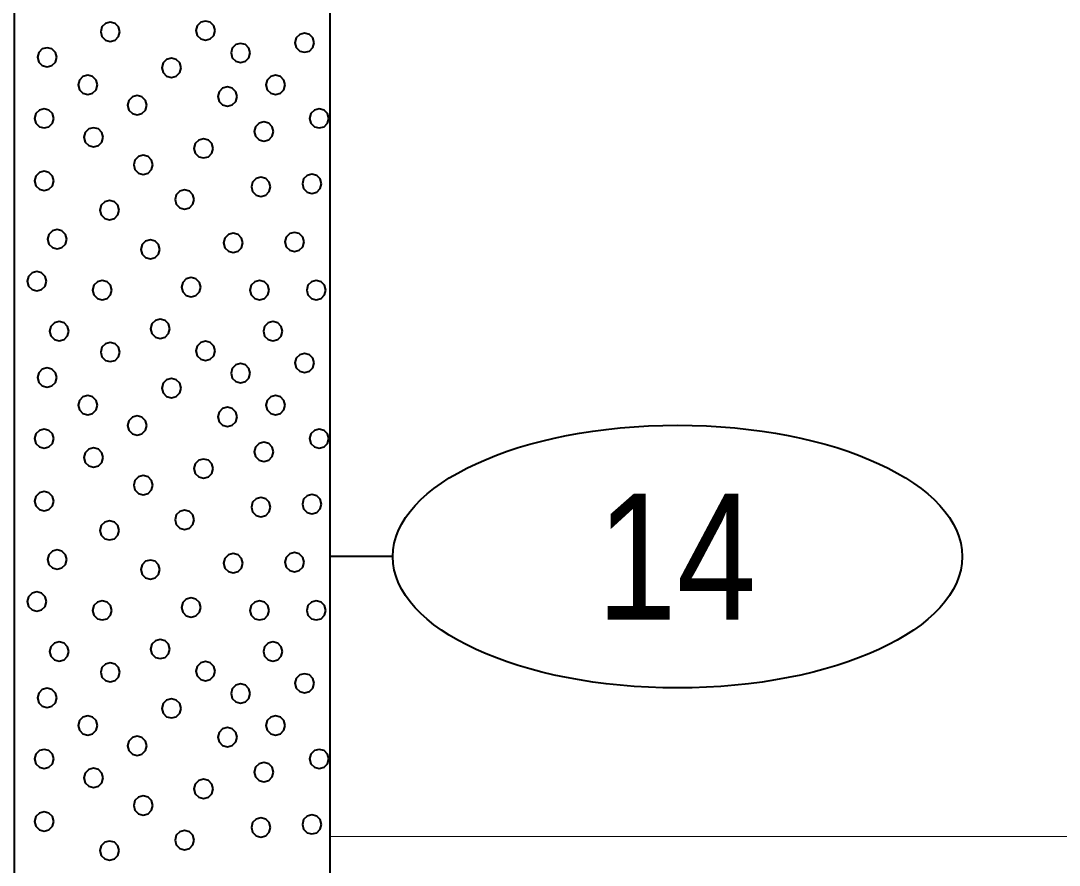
# Model space of a CAD drawing. Extents: x -582 to 653, y -817 to -3.
# Drawn here: x 458.21 to 466.45, y -205.7 to -199 of the extents above; entities that cross this region are included whole.
import ezdxf
from ezdxf.enums import TextEntityAlignment as Align

# ---------------------------------------------------------------- set-up
doc = ezdxf.new("R2010")
doc.units = 0
doc.header["$LTSCALE"] = 0.4
doc.layers.add('27', color=7, linetype='Continuous', lineweight=40)
doc.layers.add('7', color=7, linetype='Continuous', lineweight=13)

msp = doc.modelspace()

# ---------------------------------------------------------------- linework, layer by layer
at = {"layer": '27'}
msp.add_line((461.1617, -203.2529), (460.6617, -203.2529), dxfattribs=at)
for points in [[(458.1617, -188.5529), (460.6617, -188.5529), (460.6617, -215.0529), (458.1617, -215.0529)], [(458.9986, -199.0908), (458.9883, -199.0527), (458.9605, -199.0248), (458.9224, -199.0146), (458.8843, -199.0248), (458.8564, -199.0527), (458.8462, -199.0908), (458.8564, -199.1289), (458.8843, -199.1568), (458.9224, -199.167), (458.9605, -199.1568), (458.9883, -199.1289)], [(459.7536, -199.0818), (459.7434, -199.0437), (459.7155, -199.0158), (459.6774, -199.0056), (459.6393, -199.0158), (459.6115, -199.0437), (459.6012, -199.0818), (459.6115, -199.1199), (459.6393, -199.1478), (459.6774, -199.158), (459.7155, -199.1478), (459.7434, -199.1199)], [(460.5391, -199.1777), (460.5289, -199.1396), (460.501, -199.1117), (460.4629, -199.1015), (460.4248, -199.1117), (460.3969, -199.1396), (460.3867, -199.1777), (460.3969, -199.2158), (460.4248, -199.2437), (460.4629, -199.2539), (460.501, -199.2437), (460.5289, -199.2158)], [(458.4974, -199.2934), (458.4872, -199.2553), (458.4593, -199.2274), (458.4212, -199.2172), (458.3831, -199.2274), (458.3552, -199.2553), (458.345, -199.2934), (458.3552, -199.3315), (458.3831, -199.3594), (458.4212, -199.3696), (458.4593, -199.3594), (458.4872, -199.3315)], [(460.0319, -199.2591), (460.0217, -199.221), (459.9938, -199.1931), (459.9557, -199.1829), (459.9176, -199.1931), (459.8897, -199.221), (459.8795, -199.2591), (459.8897, -199.2972), (459.9176, -199.3251), (459.9557, -199.3353), (459.9938, -199.3251), (460.0217, -199.2972)], [(459.4835, -199.3766), (459.4733, -199.3385), (459.4454, -199.3106), (459.4073, -199.3004), (459.3692, -199.3106), (459.3413, -199.3385), (459.3311, -199.3766), (459.3413, -199.4147), (459.3692, -199.4426), (459.4073, -199.4528), (459.4454, -199.4426), (459.4733, -199.4147)], [(458.8203, -199.5121), (458.8101, -199.474), (458.7822, -199.4461), (458.7441, -199.4359), (458.706, -199.4461), (458.6782, -199.474), (458.6679, -199.5121), (458.6782, -199.5502), (458.706, -199.578), (458.7441, -199.5883), (458.7822, -199.578), (458.8101, -199.5502)], [(460.309, -199.5121), (460.2988, -199.474), (460.2709, -199.4461), (460.2328, -199.4359), (460.1947, -199.4461), (460.1668, -199.474), (460.1566, -199.5121), (460.1668, -199.5502), (460.1947, -199.578), (460.2328, -199.5883), (460.2709, -199.578), (460.2988, -199.5502)], [(459.9276, -199.6049), (459.9174, -199.5668), (459.8895, -199.5389), (459.8514, -199.5287), (459.8133, -199.5389), (459.7854, -199.5668), (459.7752, -199.6049), (459.7854, -199.643), (459.8133, -199.6708), (459.8514, -199.6811), (459.8895, -199.6708), (459.9174, -199.643)], [(459.2119, -199.6735), (459.2017, -199.6354), (459.1738, -199.6075), (459.1357, -199.5973), (459.0976, -199.6075), (459.0697, -199.6354), (459.0595, -199.6735), (459.0697, -199.7116), (459.0976, -199.7395), (459.1357, -199.7497), (459.1738, -199.7395), (459.2017, -199.7116)], [(458.4746, -199.7777), (458.4643, -199.7396), (458.4365, -199.7118), (458.3984, -199.7015), (458.3603, -199.7118), (458.3324, -199.7396), (458.3222, -199.7777), (458.3324, -199.8158), (458.3603, -199.8437), (458.3984, -199.8539), (458.4365, -199.8437), (458.4643, -199.8158)], [(460.6548, -199.7777), (460.6446, -199.7396), (460.6167, -199.7118), (460.5786, -199.7015), (460.5405, -199.7118), (460.5126, -199.7396), (460.5024, -199.7777), (460.5126, -199.8158), (460.5405, -199.8437), (460.5786, -199.8539), (460.6167, -199.8437), (460.6446, -199.8158)], [(460.2162, -199.882), (460.206, -199.8439), (460.1781, -199.816), (460.14, -199.8058), (460.1019, -199.816), (460.074, -199.8439), (460.0638, -199.882), (460.074, -199.9201), (460.1019, -199.948), (460.14, -199.9582), (460.1781, -199.948), (460.206, -199.9201)], [(458.8661, -199.9278), (458.8559, -199.8897), (458.828, -199.8618), (458.7899, -199.8516), (458.7518, -199.8618), (458.7239, -199.8897), (458.7137, -199.9278), (458.7239, -199.9659), (458.7518, -199.9937), (458.7899, -200.004), (458.828, -199.9937), (458.8559, -199.9659)], [(459.7382, -200.0155), (459.728, -199.9774), (459.7001, -199.9495), (459.662, -199.9393), (459.6239, -199.9495), (459.596, -199.9774), (459.5858, -200.0155), (459.596, -200.0536), (459.6239, -200.0815), (459.662, -200.0917), (459.7001, -200.0815), (459.728, -200.0536)], [(459.2602, -200.1464), (459.25, -200.1083), (459.2221, -200.0804), (459.184, -200.0702), (459.1459, -200.0804), (459.118, -200.1083), (459.1078, -200.1464), (459.118, -200.1845), (459.1459, -200.2124), (459.184, -200.2226), (459.2221, -200.2124), (459.25, -200.1845)], [(458.4746, -200.2735), (458.4643, -200.2354), (458.4365, -200.2076), (458.3984, -200.1973), (458.3603, -200.2076), (458.3324, -200.2354), (458.3222, -200.2735), (458.3324, -200.3116), (458.3603, -200.3395), (458.3984, -200.3497), (458.4365, -200.3395), (458.4643, -200.3116)], [(460.5976, -200.2964), (460.5874, -200.2583), (460.5595, -200.2304), (460.5214, -200.2202), (460.4833, -200.2304), (460.4554, -200.2583), (460.4452, -200.2964), (460.4554, -200.3345), (460.4833, -200.3624), (460.5214, -200.3726), (460.5595, -200.3624), (460.5874, -200.3345)], [(460.1933, -200.3206), (460.1831, -200.2825), (460.1552, -200.2546), (460.1171, -200.2444), (460.079, -200.2546), (460.0511, -200.2825), (460.0409, -200.3206), (460.0511, -200.3587), (460.079, -200.3866), (460.1171, -200.3968), (460.1552, -200.3866), (460.1831, -200.3587)], [(459.5882, -200.421), (459.578, -200.3829), (459.5501, -200.355), (459.512, -200.3448), (459.4739, -200.355), (459.446, -200.3829), (459.4358, -200.421), (459.446, -200.4591), (459.4739, -200.487), (459.512, -200.4972), (459.5501, -200.487), (459.578, -200.4591)], [(458.9932, -200.5049), (458.983, -200.4668), (458.9551, -200.4389), (458.917, -200.4287), (458.8789, -200.4389), (458.851, -200.4668), (458.8408, -200.5049), (458.851, -200.543), (458.8789, -200.5709), (458.917, -200.5811), (458.9551, -200.5709), (458.983, -200.543)], [(458.5775, -200.7363), (458.5673, -200.6982), (458.5394, -200.6703), (458.5013, -200.6601), (458.4632, -200.6703), (458.4353, -200.6982), (458.4251, -200.7363), (458.4353, -200.7744), (458.4632, -200.8023), (458.5013, -200.8125), (458.5394, -200.8023), (458.5673, -200.7744)], [(459.9734, -200.7655), (459.9632, -200.7274), (459.9353, -200.6995), (459.8972, -200.6893), (459.8591, -200.6995), (459.8312, -200.7274), (459.821, -200.7655), (459.8312, -200.8036), (459.8591, -200.8315), (459.8972, -200.8417), (459.9353, -200.8315), (459.9632, -200.8036)], [(460.459, -200.7579), (460.4488, -200.7198), (460.4209, -200.6919), (460.3828, -200.6817), (460.3447, -200.6919), (460.3168, -200.7198), (460.3066, -200.7579), (460.3168, -200.796), (460.3447, -200.8239), (460.3828, -200.8341), (460.4209, -200.8239), (460.4488, -200.796)], [(459.3161, -200.8164), (459.3059, -200.7783), (459.278, -200.7504), (459.2399, -200.7402), (459.2018, -200.7504), (459.1739, -200.7783), (459.1637, -200.8164), (459.1739, -200.8545), (459.2018, -200.8824), (459.2399, -200.8926), (459.278, -200.8824), (459.3059, -200.8545)], [(458.4161, -201.0694), (458.4059, -201.0313), (458.378, -201.0034), (458.3399, -200.9932), (458.3018, -201.0034), (458.2739, -201.0313), (458.2637, -201.0694), (458.2739, -201.1075), (458.3018, -201.1354), (458.3399, -201.1456), (458.378, -201.1354), (458.4059, -201.1075)], [(459.639, -201.1164), (459.6288, -201.0783), (459.6009, -201.0504), (459.5628, -201.0402), (459.5247, -201.0504), (459.4968, -201.0783), (459.4866, -201.1164), (459.4968, -201.1545), (459.5247, -201.1824), (459.5628, -201.1926), (459.6009, -201.1824), (459.6288, -201.1545)], [(458.9348, -201.1393), (458.9245, -201.1012), (458.8967, -201.0733), (458.8586, -201.0631), (458.8205, -201.0733), (458.7926, -201.1012), (458.7824, -201.1393), (458.7926, -201.1774), (458.8205, -201.2053), (458.8586, -201.2155), (458.8967, -201.2053), (458.9245, -201.1774)], [(460.1819, -201.1393), (460.1717, -201.1012), (460.1438, -201.0733), (460.1057, -201.0631), (460.0676, -201.0733), (460.0397, -201.1012), (460.0295, -201.1393), (460.0397, -201.1774), (460.0676, -201.2053), (460.1057, -201.2155), (460.1438, -201.2053), (460.1717, -201.1774)], [(460.6319, -201.1393), (460.6217, -201.1012), (460.5938, -201.0733), (460.5557, -201.0631), (460.5176, -201.0733), (460.4897, -201.1012), (460.4795, -201.1393), (460.4897, -201.1774), (460.5176, -201.2053), (460.5557, -201.2155), (460.5938, -201.2053), (460.6217, -201.1774)], [(459.3946, -201.446), (459.3844, -201.4079), (459.3565, -201.38), (459.3184, -201.3698), (459.2803, -201.38), (459.2524, -201.4079), (459.2422, -201.446), (459.2524, -201.4841), (459.2803, -201.5119), (459.3184, -201.5222), (459.3565, -201.5119), (459.3844, -201.4841)], [(458.5936, -201.4655), (458.5834, -201.4274), (458.5555, -201.3996), (458.5174, -201.3893), (458.4793, -201.3996), (458.4514, -201.4274), (458.4412, -201.4655), (458.4514, -201.5036), (458.4793, -201.5315), (458.5174, -201.5417), (458.5555, -201.5315), (458.5834, -201.5036)], [(460.2882, -201.4656), (460.278, -201.4275), (460.2501, -201.3996), (460.212, -201.3894), (460.1739, -201.3996), (460.146, -201.4275), (460.1358, -201.4656), (460.146, -201.5037), (460.1739, -201.5316), (460.212, -201.5418), (460.2501, -201.5316), (460.278, -201.5037)], [(458.9986, -201.6308), (458.9883, -201.5927), (458.9605, -201.5648), (458.9224, -201.5546), (458.8843, -201.5648), (458.8564, -201.5927), (458.8462, -201.6308), (458.8564, -201.6689), (458.8843, -201.6968), (458.9224, -201.707), (458.9605, -201.6968), (458.9883, -201.6689)], [(459.7536, -201.6218), (459.7434, -201.5837), (459.7155, -201.5558), (459.6774, -201.5456), (459.6393, -201.5558), (459.6115, -201.5837), (459.6012, -201.6218), (459.6115, -201.6599), (459.6393, -201.6878), (459.6774, -201.698), (459.7155, -201.6878), (459.7434, -201.6599)], [(460.5391, -201.7177), (460.5289, -201.6796), (460.501, -201.6517), (460.4629, -201.6415), (460.4248, -201.6517), (460.3969, -201.6796), (460.3867, -201.7177), (460.3969, -201.7558), (460.4248, -201.7837), (460.4629, -201.7939), (460.501, -201.7837), (460.5289, -201.7558)], [(458.4974, -201.8334), (458.4872, -201.7953), (458.4593, -201.7674), (458.4212, -201.7572), (458.3831, -201.7674), (458.3552, -201.7953), (458.345, -201.8334), (458.3552, -201.8715), (458.3831, -201.8994), (458.4212, -201.9096), (458.4593, -201.8994), (458.4872, -201.8715)], [(460.0319, -201.7991), (460.0217, -201.761), (459.9938, -201.7331), (459.9557, -201.7229), (459.9176, -201.7331), (459.8897, -201.761), (459.8795, -201.7991), (459.8897, -201.8372), (459.9176, -201.8651), (459.9557, -201.8753), (459.9938, -201.8651), (460.0217, -201.8372)], [(459.4835, -201.9166), (459.4733, -201.8785), (459.4454, -201.8506), (459.4073, -201.8404), (459.3692, -201.8506), (459.3413, -201.8785), (459.3311, -201.9166), (459.3413, -201.9547), (459.3692, -201.9826), (459.4073, -201.9928), (459.4454, -201.9826), (459.4733, -201.9547)], [(458.8203, -202.0521), (458.8101, -202.014), (458.7822, -201.9861), (458.7441, -201.9759), (458.706, -201.9861), (458.6782, -202.014), (458.6679, -202.0521), (458.6782, -202.0902), (458.706, -202.118), (458.7441, -202.1283), (458.7822, -202.118), (458.8101, -202.0902)], [(460.309, -202.0521), (460.2988, -202.014), (460.2709, -201.9861), (460.2328, -201.9759), (460.1947, -201.9861), (460.1668, -202.014), (460.1566, -202.0521), (460.1668, -202.0902), (460.1947, -202.118), (460.2328, -202.1283), (460.2709, -202.118), (460.2988, -202.0902)], [(459.9276, -202.1449), (459.9174, -202.1068), (459.8895, -202.0789), (459.8514, -202.0687), (459.8133, -202.0789), (459.7854, -202.1068), (459.7752, -202.1449), (459.7854, -202.183), (459.8133, -202.2108), (459.8514, -202.2211), (459.8895, -202.2108), (459.9174, -202.183)], [(459.2119, -202.2135), (459.2017, -202.1754), (459.1738, -202.1475), (459.1357, -202.1373), (459.0976, -202.1475), (459.0697, -202.1754), (459.0595, -202.2135), (459.0697, -202.2516), (459.0976, -202.2795), (459.1357, -202.2897), (459.1738, -202.2795), (459.2017, -202.2516)], [(458.4746, -202.3177), (458.4643, -202.2796), (458.4365, -202.2518), (458.3984, -202.2415), (458.3603, -202.2518), (458.3324, -202.2796), (458.3222, -202.3177), (458.3324, -202.3558), (458.3603, -202.3837), (458.3984, -202.3939), (458.4365, -202.3837), (458.4643, -202.3558)], [(460.6548, -202.3177), (460.6446, -202.2796), (460.6167, -202.2518), (460.5786, -202.2415), (460.5405, -202.2518), (460.5126, -202.2796), (460.5024, -202.3177), (460.5126, -202.3558), (460.5405, -202.3837), (460.5786, -202.3939), (460.6167, -202.3837), (460.6446, -202.3558)], [(460.2162, -202.422), (460.206, -202.3839), (460.1781, -202.356), (460.14, -202.3458), (460.1019, -202.356), (460.074, -202.3839), (460.0638, -202.422), (460.074, -202.4601), (460.1019, -202.488), (460.14, -202.4982), (460.1781, -202.488), (460.206, -202.4601)], [(458.8661, -202.4678), (458.8559, -202.4297), (458.828, -202.4018), (458.7899, -202.3916), (458.7518, -202.4018), (458.7239, -202.4297), (458.7137, -202.4678), (458.7239, -202.5059), (458.7518, -202.5337), (458.7899, -202.544), (458.828, -202.5337), (458.8559, -202.5059)], [(459.7382, -202.5555), (459.728, -202.5174), (459.7001, -202.4895), (459.662, -202.4793), (459.6239, -202.4895), (459.596, -202.5174), (459.5858, -202.5555), (459.596, -202.5936), (459.6239, -202.6215), (459.662, -202.6317), (459.7001, -202.6215), (459.728, -202.5936)], [(459.2602, -202.6864), (459.25, -202.6483), (459.2221, -202.6204), (459.184, -202.6102), (459.1459, -202.6204), (459.118, -202.6483), (459.1078, -202.6864), (459.118, -202.7245), (459.1459, -202.7524), (459.184, -202.7626), (459.2221, -202.7524), (459.25, -202.7245)], [(458.4746, -202.8135), (458.4643, -202.7754), (458.4365, -202.7476), (458.3984, -202.7373), (458.3603, -202.7476), (458.3324, -202.7754), (458.3222, -202.8135), (458.3324, -202.8516), (458.3603, -202.8795), (458.3984, -202.8897), (458.4365, -202.8795), (458.4643, -202.8516)], [(460.5976, -202.8364), (460.5874, -202.7983), (460.5595, -202.7704), (460.5214, -202.7602), (460.4833, -202.7704), (460.4554, -202.7983), (460.4452, -202.8364), (460.4554, -202.8745), (460.4833, -202.9024), (460.5214, -202.9126), (460.5595, -202.9024), (460.5874, -202.8745)], [(460.1933, -202.8606), (460.1831, -202.8225), (460.1552, -202.7946), (460.1171, -202.7844), (460.079, -202.7946), (460.0511, -202.8225), (460.0409, -202.8606), (460.0511, -202.8987), (460.079, -202.9266), (460.1171, -202.9368), (460.1552, -202.9266), (460.1831, -202.8987)], [(459.5882, -202.961), (459.578, -202.9229), (459.5501, -202.895), (459.512, -202.8848), (459.4739, -202.895), (459.446, -202.9229), (459.4358, -202.961), (459.446, -202.9991), (459.4739, -203.027), (459.512, -203.0372), (459.5501, -203.027), (459.578, -202.9991)], [(458.9932, -203.0449), (458.983, -203.0068), (458.9551, -202.9789), (458.917, -202.9687), (458.8789, -202.9789), (458.851, -203.0068), (458.8408, -203.0449), (458.851, -203.083), (458.8789, -203.1109), (458.917, -203.1211), (458.9551, -203.1109), (458.983, -203.083)], [(458.5775, -203.2763), (458.5673, -203.2382), (458.5394, -203.2103), (458.5013, -203.2001), (458.4632, -203.2103), (458.4353, -203.2382), (458.4251, -203.2763), (458.4353, -203.3144), (458.4632, -203.3423), (458.5013, -203.3525), (458.5394, -203.3423), (458.5673, -203.3144)], [(459.9734, -203.3055), (459.9632, -203.2674), (459.9353, -203.2395), (459.8972, -203.2293), (459.8591, -203.2395), (459.8312, -203.2674), (459.821, -203.3055), (459.8312, -203.3436), (459.8591, -203.3715), (459.8972, -203.3817), (459.9353, -203.3715), (459.9632, -203.3436)], [(460.459, -203.2979), (460.4488, -203.2598), (460.4209, -203.2319), (460.3828, -203.2217), (460.3447, -203.2319), (460.3168, -203.2598), (460.3066, -203.2979), (460.3168, -203.336), (460.3447, -203.3639), (460.3828, -203.3741), (460.4209, -203.3639), (460.4488, -203.336)], [(459.3161, -203.3564), (459.3059, -203.3183), (459.278, -203.2904), (459.2399, -203.2802), (459.2018, -203.2904), (459.1739, -203.3183), (459.1637, -203.3564), (459.1739, -203.3945), (459.2018, -203.4224), (459.2399, -203.4326), (459.278, -203.4224), (459.3059, -203.3945)], [(458.4161, -203.6094), (458.4059, -203.5713), (458.378, -203.5434), (458.3399, -203.5332), (458.3018, -203.5434), (458.2739, -203.5713), (458.2637, -203.6094), (458.2739, -203.6475), (458.3018, -203.6754), (458.3399, -203.6856), (458.378, -203.6754), (458.4059, -203.6475)], [(459.639, -203.6564), (459.6288, -203.6183), (459.6009, -203.5904), (459.5628, -203.5802), (459.5247, -203.5904), (459.4968, -203.6183), (459.4866, -203.6564), (459.4968, -203.6945), (459.5247, -203.7224), (459.5628, -203.7326), (459.6009, -203.7224), (459.6288, -203.6945)], [(458.9348, -203.6793), (458.9245, -203.6412), (458.8967, -203.6133), (458.8586, -203.6031), (458.8205, -203.6133), (458.7926, -203.6412), (458.7824, -203.6793), (458.7926, -203.7174), (458.8205, -203.7453), (458.8586, -203.7555), (458.8967, -203.7453), (458.9245, -203.7174)], [(460.1819, -203.6793), (460.1717, -203.6412), (460.1438, -203.6133), (460.1057, -203.6031), (460.0676, -203.6133), (460.0397, -203.6412), (460.0295, -203.6793), (460.0397, -203.7174), (460.0676, -203.7453), (460.1057, -203.7555), (460.1438, -203.7453), (460.1717, -203.7174)], [(460.6319, -203.6793), (460.6217, -203.6412), (460.5938, -203.6133), (460.5557, -203.6031), (460.5176, -203.6133), (460.4897, -203.6412), (460.4795, -203.6793), (460.4897, -203.7174), (460.5176, -203.7453), (460.5557, -203.7555), (460.5938, -203.7453), (460.6217, -203.7174)], [(459.3946, -203.986), (459.3844, -203.9479), (459.3565, -203.92), (459.3184, -203.9098), (459.2803, -203.92), (459.2524, -203.9479), (459.2422, -203.986), (459.2524, -204.0241), (459.2803, -204.0519), (459.3184, -204.0622), (459.3565, -204.0519), (459.3844, -204.0241)], [(458.5936, -204.0055), (458.5834, -203.9674), (458.5555, -203.9396), (458.5174, -203.9293), (458.4793, -203.9396), (458.4514, -203.9674), (458.4412, -204.0055), (458.4514, -204.0436), (458.4793, -204.0715), (458.5174, -204.0817), (458.5555, -204.0715), (458.5834, -204.0436)], [(460.2882, -204.0056), (460.278, -203.9675), (460.2501, -203.9396), (460.212, -203.9294), (460.1739, -203.9396), (460.146, -203.9675), (460.1358, -204.0056), (460.146, -204.0437), (460.1739, -204.0716), (460.212, -204.0818), (460.2501, -204.0716), (460.278, -204.0437)], [(459.7536, -204.1618), (459.7434, -204.1237), (459.7155, -204.0958), (459.6774, -204.0856), (459.6393, -204.0958), (459.6115, -204.1237), (459.6012, -204.1618), (459.6115, -204.1999), (459.6393, -204.2278), (459.6774, -204.238), (459.7155, -204.2278), (459.7434, -204.1999)], [(458.9986, -204.1708), (458.9883, -204.1327), (458.9605, -204.1048), (458.9224, -204.0946), (458.8843, -204.1048), (458.8564, -204.1327), (458.8462, -204.1708), (458.8564, -204.2089), (458.8843, -204.2368), (458.9224, -204.247), (458.9605, -204.2368), (458.9883, -204.2089)], [(460.5391, -204.2577), (460.5289, -204.2196), (460.501, -204.1917), (460.4629, -204.1815), (460.4248, -204.1917), (460.3969, -204.2196), (460.3867, -204.2577), (460.3969, -204.2958), (460.4248, -204.3237), (460.4629, -204.3339), (460.501, -204.3237), (460.5289, -204.2958)], [(458.4974, -204.3734), (458.4872, -204.3353), (458.4593, -204.3074), (458.4212, -204.2972), (458.3831, -204.3074), (458.3552, -204.3353), (458.345, -204.3734), (458.3552, -204.4115), (458.3831, -204.4394), (458.4212, -204.4496), (458.4593, -204.4394), (458.4872, -204.4115)], [(460.0319, -204.3391), (460.0217, -204.301), (459.9938, -204.2731), (459.9557, -204.2629), (459.9176, -204.2731), (459.8897, -204.301), (459.8795, -204.3391), (459.8897, -204.3772), (459.9176, -204.4051), (459.9557, -204.4153), (459.9938, -204.4051), (460.0217, -204.3772)], [(459.4835, -204.4566), (459.4733, -204.4185), (459.4454, -204.3906), (459.4073, -204.3804), (459.3692, -204.3906), (459.3413, -204.4185), (459.3311, -204.4566), (459.3413, -204.4947), (459.3692, -204.5226), (459.4073, -204.5328), (459.4454, -204.5226), (459.4733, -204.4947)], [(458.8203, -204.5921), (458.8101, -204.554), (458.7822, -204.5261), (458.7441, -204.5159), (458.706, -204.5261), (458.6782, -204.554), (458.6679, -204.5921), (458.6782, -204.6302), (458.706, -204.658), (458.7441, -204.6683), (458.7822, -204.658), (458.8101, -204.6302)], [(460.309, -204.5921), (460.2988, -204.554), (460.2709, -204.5261), (460.2328, -204.5159), (460.1947, -204.5261), (460.1668, -204.554), (460.1566, -204.5921), (460.1668, -204.6302), (460.1947, -204.658), (460.2328, -204.6683), (460.2709, -204.658), (460.2988, -204.6302)], [(459.9276, -204.6849), (459.9174, -204.6468), (459.8895, -204.6189), (459.8514, -204.6087), (459.8133, -204.6189), (459.7854, -204.6468), (459.7752, -204.6849), (459.7854, -204.723), (459.8133, -204.7508), (459.8514, -204.7611), (459.8895, -204.7508), (459.9174, -204.723)], [(459.2119, -204.7535), (459.2017, -204.7154), (459.1738, -204.6875), (459.1357, -204.6773), (459.0976, -204.6875), (459.0697, -204.7154), (459.0595, -204.7535), (459.0697, -204.7916), (459.0976, -204.8195), (459.1357, -204.8297), (459.1738, -204.8195), (459.2017, -204.7916)], [(458.4746, -204.8577), (458.4643, -204.8196), (458.4365, -204.7918), (458.3984, -204.7815), (458.3603, -204.7918), (458.3324, -204.8196), (458.3222, -204.8577), (458.3324, -204.8958), (458.3603, -204.9237), (458.3984, -204.9339), (458.4365, -204.9237), (458.4643, -204.8958)], [(460.6548, -204.8577), (460.6446, -204.8196), (460.6167, -204.7918), (460.5786, -204.7815), (460.5405, -204.7918), (460.5126, -204.8196), (460.5024, -204.8577), (460.5126, -204.8958), (460.5405, -204.9237), (460.5786, -204.9339), (460.6167, -204.9237), (460.6446, -204.8958)], [(460.2162, -204.962), (460.206, -204.9239), (460.1781, -204.896), (460.14, -204.8858), (460.1019, -204.896), (460.074, -204.9239), (460.0638, -204.962), (460.074, -205.0001), (460.1019, -205.028), (460.14, -205.0382), (460.1781, -205.028), (460.206, -205.0001)], [(458.8661, -205.0078), (458.8559, -204.9697), (458.828, -204.9418), (458.7899, -204.9316), (458.7518, -204.9418), (458.7239, -204.9697), (458.7137, -205.0078), (458.7239, -205.0459), (458.7518, -205.0737), (458.7899, -205.084), (458.828, -205.0737), (458.8559, -205.0459)], [(459.7382, -205.0955), (459.728, -205.0574), (459.7001, -205.0295), (459.662, -205.0193), (459.6239, -205.0295), (459.596, -205.0574), (459.5858, -205.0955), (459.596, -205.1336), (459.6239, -205.1615), (459.662, -205.1717), (459.7001, -205.1615), (459.728, -205.1336)], [(459.2602, -205.2264), (459.25, -205.1883), (459.2221, -205.1604), (459.184, -205.1502), (459.1459, -205.1604), (459.118, -205.1883), (459.1078, -205.2264), (459.118, -205.2645), (459.1459, -205.2924), (459.184, -205.3026), (459.2221, -205.2924), (459.25, -205.2645)], [(458.4746, -205.3535), (458.4643, -205.3154), (458.4365, -205.2876), (458.3984, -205.2773), (458.3603, -205.2876), (458.3324, -205.3154), (458.3222, -205.3535), (458.3324, -205.3916), (458.3603, -205.4195), (458.3984, -205.4297), (458.4365, -205.4195), (458.4643, -205.3916)], [(460.1933, -205.4006), (460.1831, -205.3625), (460.1552, -205.3346), (460.1171, -205.3244), (460.079, -205.3346), (460.0511, -205.3625), (460.0409, -205.4006), (460.0511, -205.4387), (460.079, -205.4666), (460.1171, -205.4768), (460.1552, -205.4666), (460.1831, -205.4387)], [(460.5976, -205.3764), (460.5874, -205.3383), (460.5595, -205.3104), (460.5214, -205.3002), (460.4833, -205.3104), (460.4554, -205.3383), (460.4452, -205.3764), (460.4554, -205.4145), (460.4833, -205.4424), (460.5214, -205.4526), (460.5595, -205.4424), (460.5874, -205.4145)], [(459.5882, -205.501), (459.578, -205.4629), (459.5501, -205.435), (459.512, -205.4248), (459.4739, -205.435), (459.446, -205.4629), (459.4358, -205.501), (459.446, -205.5391), (459.4739, -205.567), (459.512, -205.5772), (459.5501, -205.567), (459.578, -205.5391)], [(458.9932, -205.5849), (458.983, -205.5468), (458.9551, -205.5189), (458.917, -205.5087), (458.8789, -205.5189), (458.851, -205.5468), (458.8408, -205.5849), (458.851, -205.623), (458.8789, -205.6509), (458.917, -205.6611), (458.9551, -205.6509), (458.983, -205.623)]]:
    msp.add_lwpolyline(points, close=True, dxfattribs=at)
msp.add_ellipse((463.4191, -203.2529), major_axis=(2.2574, 0), ratio=0.461538, dxfattribs=at)
at = {"layer": '7'}
msp.add_line((460.6617, -205.4729), (497.9411, -205.4729), dxfattribs=at)

# ---------------------------------------------------------------- texts
at = {"layer": '27', "width": 0.85}
msp.add_text('14', height=1, dxfattribs=at).set_placement((463.4117, -203.7529), align=Align.CENTER)

doc.saveas('drawing.dxf')
